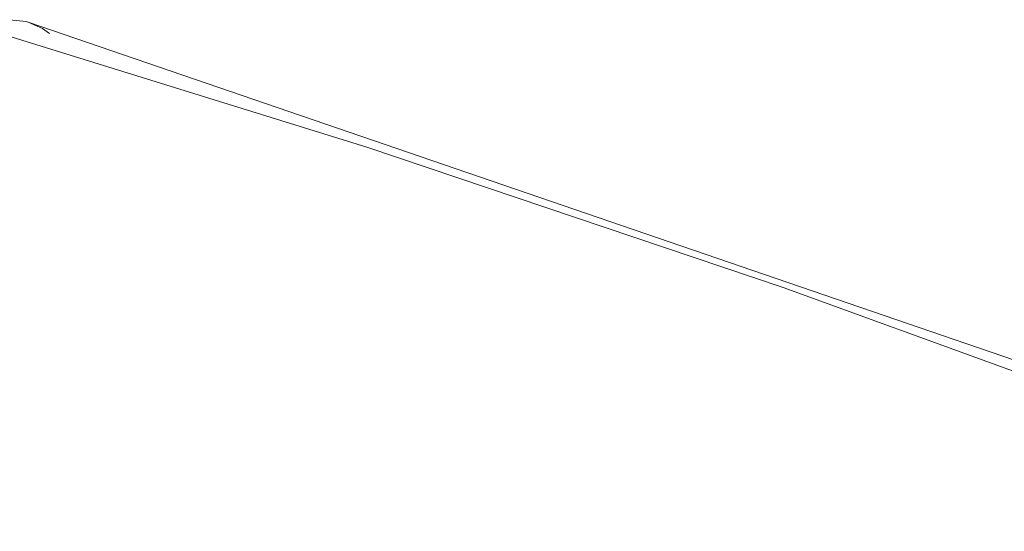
# Model space of a CAD drawing. Header units: millimetres. Extents: x 3925 to 5043, y -86 to 778.
# Tile 270 of 439: x 4926.6 to 4930.76, y 162.02 to 164.18. Entities that reach past the tile are written whole.
import ezdxf

# ---------------------------------------------------------------- set-up
doc = ezdxf.new("R2010")
doc.units = ezdxf.units.MM
doc.header["$LTSCALE"] = 46.255
doc.layers.add('H30K-TOP-COVDXF_CONTINUOUS_LINE', color=7, linetype='CONTINUOUS')

msp = doc.modelspace()

# ---------------------------------------------------------------- linework, layer by layer
at = {"layer": 'H30K-TOP-COVDXF_CONTINUOUS_LINE', "color": 7, "linetype": 'Continuous', "lineweight": 0}
for p, q in [((4926.6367, 164.1716), (4926.6271, 164.1742)), ((4932.6714, 162.1003), (4926.6367, 164.1716)), ((4926.6972, 164.144), (4926.6367, 164.1716)), ((4928.0662, 163.6425), (4926.434, 164.149)), ((4926.7262, 164.1227), (4926.6972, 164.144))]:
    msp.add_line(p, q, dxfattribs=at)
for points in [[(4926.6271, 164.1742), (4926.5579, 164.1814), (4926.4928, 164.1712)], [(4953.0521, 154.928), (4951.7362, 155.3239), (4950.9592, 155.5578), (4950.0887, 155.8204), (4949.1298, 156.1107), (4948.0821, 156.4299), (4946.9309, 156.7847), (4945.6592, 157.1843), (4944.2636, 157.6356), (4942.7592, 158.1413), (4941.1681, 158.7011), (4939.5029, 159.3154), (4937.7374, 159.9947), (4935.8172, 160.7551), (4933.7669, 161.5701), (4931.7287, 162.3567), (4929.8239, 163.0497), (4928.0662, 163.6425)]]:
    msp.add_lwpolyline(points, dxfattribs=at)

doc.saveas('drawing.dxf')
